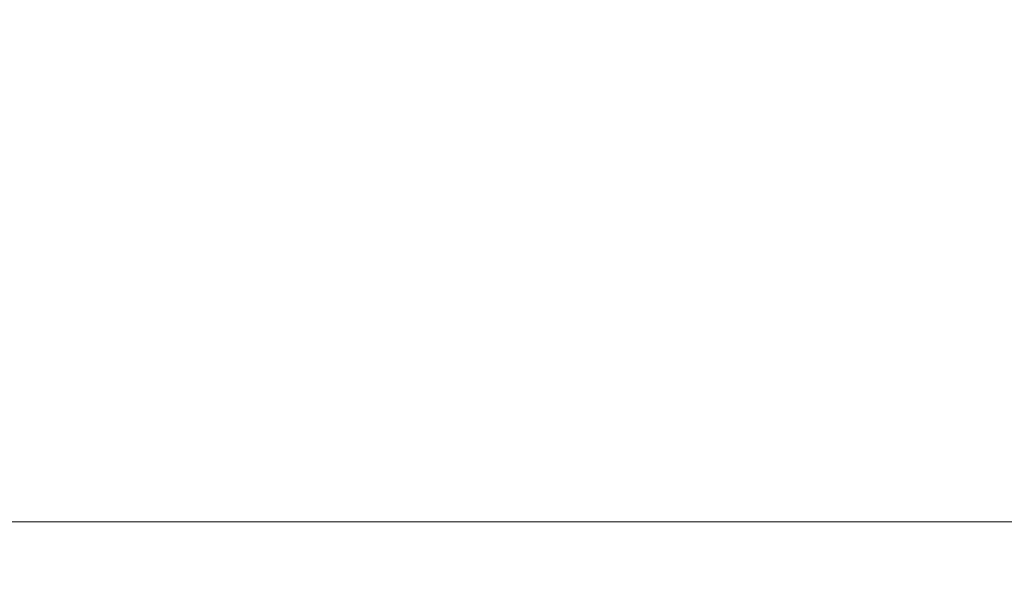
# Model space of a CAD drawing. Header units: millimetres. Extents: x -2233 to 61924, y -68080 to 6847.
# Tile 543 of 656: x 23988 to 24773, y -20425 to -19979. Entities that reach past the tile are written whole.
import ezdxf

# ---------------------------------------------------------------- set-up
doc = ezdxf.new("R2010")
doc.units = ezdxf.units.MM
doc.layers.add('COTAS_O', color=1, linetype='Continuous', lineweight=0)
doc.dimstyles.new('R19_100', dxfattribs={"dimtxt": 250, "dimasz": 150, "dimexe": 150, "dimexo": 80, "dimgap": 100, "dimtad": 1, "dimtih": 1, "dimtoh": 1, "dimdsep": 46, "dimcen": 0.09, "dimadec": 0, "dimazin": 0, "dimtfac": 1, "dimtdec": 4, "dimtofl": 0, "dimtmove": 0, "dimatfit": 3, "dimfxl": 1, "dimtolj": 1, "dimtzin": 0, "dimarcsym": 0})

# ---------------------------------------------------------------- blocks, each defined once
blk = doc.blocks.new('DIM_R28_42')
at = {"layer": 'COTAS_O'}
for p, q in [((23750.07, -19480), (23750.07, -20380)), ((25950.07, -19480), (25950.07, -20380)), ((23750.07, -20380), (23900.07, -20335)), ((25950.07, -20380), (25800.07, -20335)), ((23750.07, -20380), (25950.07, -20380)), ((23750.07, -20380), (23900.07, -20425)), ((25950.07, -20380), (25800.07, -20425))]:
    blk.add_line(p, q, dxfattribs=at)
blk.add_text('2200 O', height=250, dxfattribs=at).set_placement((24850.07, -20280))

msp = doc.modelspace()

# ---------------------------------------------------------------- dimensions: what is measured, and where the dimension line sits
at = {"layer": 'COTAS_O'}
dim = msp.add_aligned_dim(p1=(23750.067, -19480), p2=(25950.067, -19480), distance=-900, text='<> O', dimstyle='R19_100', dxfattribs=at)
dim.commit()
dim.dimension.update_dxf_attribs({"geometry": 'DIM_R28_42', "text_midpoint": (24850.067, -20380)})

doc.saveas('drawing.dxf')
